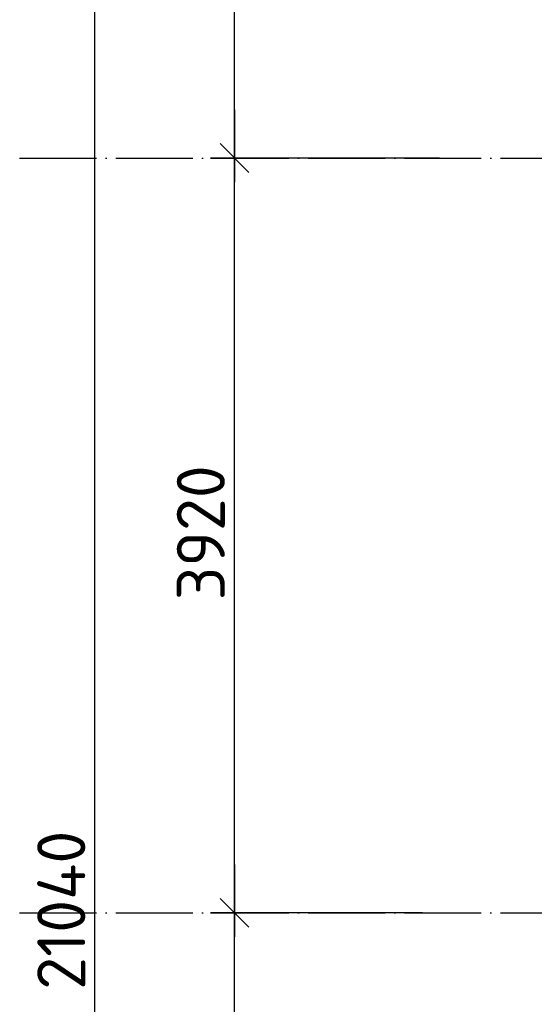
# Model space of a CAD drawing. Header units: millimetres. Extents: x 40580 to 559114, y -343730 to 81020.
# Tile 619 of 656: x 492413 to 495089, y -72439 to -67325. Entities that reach past the tile are written whole.
import ezdxf

# ---------------------------------------------------------------- set-up
doc = ezdxf.new("R2010")
doc.units = ezdxf.units.MM
doc.linetypes.add('______11', pattern=[500, 400, -50, 0, -50])
doc.linetypes.add('______5', pattern=[1100, 800, -100, 100, -100])
doc.layers.add('____________', color=7, linetype='Continuous')
doc.layers.add('___________________', color=253, linetype='______5')
doc.styles.add('ISOCPEUR', font='isocpeur.ttf')

# ---------------------------------------------------------------- blocks, each defined once
blk = doc.blocks.new('ALL_ML_STRICH')
at = {"color": 0, "linetype": 'ByBlock', "lineweight": -2}
for p, q in [((0, -0.5), (0, 0.5)), ((-0.3, -0.3), (0.3, 0.3)), ((-1, 0), (0.5, 0))]:
    blk.add_line(p, q, dxfattribs=at)

msp = doc.modelspace()

# ---------------------------------------------------------------- linework, layer by layer
at = {"layer": '____________', "color": 7, "linetype": 'Continuous'}
for p, q in [((492804.6, -82483.8), (492804.6, -61443.8)), ((493530.1, -68043.8), (493530.1, -64743.8)), ((493530.1, -71963.8), (493530.1, -68043.8)), ((493530.1, -75883.8), (493530.1, -71963.8))]:
    msp.add_line(p, q, dxfattribs=at)
at = {"layer": '____________', "color": 251, "linetype": 'Continuous'}
for p, q in [((494596.7, -68043.8), (493530.1, -68043.8)), ((494596.7, -68043.8), (493530.1, -68043.8)), ((494507.4, -71963.8), (493530.1, -71963.8)), ((494507.4, -71963.8), (493530.1, -71963.8))]:
    msp.add_line(p, q, dxfattribs=at)
at = {"layer": '___________________', "color": 253, "linetype": '______11'}
for p, q in [((492413.2, -68043.8), (492413.2, -68043.8)), ((492413.2, -68043.8), (510313.2, -68043.8)), ((492413.2, -68043.8), (492413.2, -68043.8)), ((492413.2, -68043.8), (510313.2, -68043.8)), ((492413.2, -71963.8), (492413.2, -71963.8)), ((492413.2, -71963.8), (510313.2, -71963.8)), ((492413.2, -71963.8), (492413.2, -71963.8)), ((492413.2, -71963.8), (510313.2, -71963.8))]:
    msp.add_line(p, q, dxfattribs=at)

# ---------------------------------------------------------------- block references
at = {"layer": '____________', "color": 7, "linetype": 'Continuous', "xscale": 250, "yscale": 250, "zscale": 250}
for p, rotation in [((493530.1, -68043.8), 270), ((493530.1, -68043.8), 90), ((493530.1, -71963.8), 270), ((493530.1, -71963.8), 90)]:
    msp.add_blockref('ALL_ML_STRICH', p, dxfattribs=dict(at, rotation=rotation))

# ---------------------------------------------------------------- texts
at = {"layer": '____________', "color": 7, "style": 'ISOCPEUR'}
for s, p in [('3920', (493480.1, -70341.3)), ('21040', (492754.6, -72363.8))]:
    msp.add_text(s, height=250, rotation=90, dxfattribs=at).set_placement(p)

doc.saveas('drawing.dxf')
